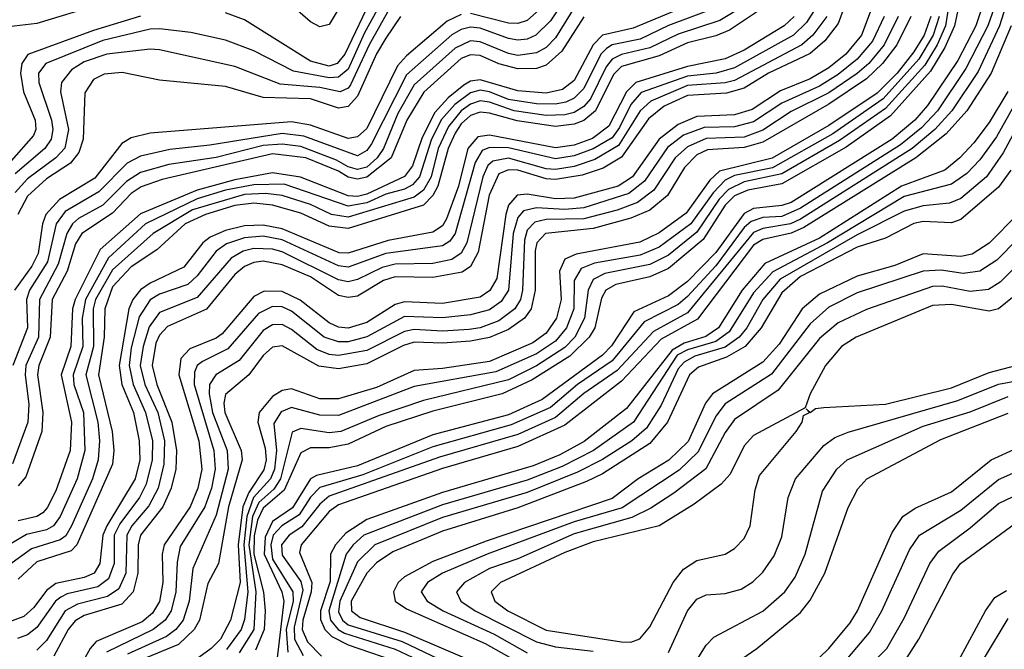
# Model space of a CAD drawing. Header units: inches. Extents: x 501365 to 657855, y 482276 to 547543.
# Tile 614 of 656: x 602593 to 604682, y 511548 to 512883. Entities that reach past the tile are written whole.
import ezdxf

# ---------------------------------------------------------------- set-up
doc = ezdxf.new("R2010")
doc.units = ezdxf.units.IN
doc.header["$MEASUREMENT"] = 0
doc.layers.add('A6501', color=7, linetype='Continuous')

msp = doc.modelspace()

# ---------------------------------------------------------------- linework, layer by layer
at = {"layer": 'A6501', "color": 5}
for points, elevation in [([(603316.5, 512983.5), (603250, 512872.7), (603230, 512867.8), (603210, 512878.7), (603090, 512984)], 3680), ([(603770, 512957), (603719.6, 512880.4), (603688.4, 512850), (603670, 512841.8), (603650, 512839.8), (603630, 512842.9), (603570, 512864.9), (603550, 512867), (603530, 512862.5), (603510, 512851), (603414, 512766), (603339.9, 512620.1), (603330, 512605.9), (603310, 512594.7), (603196.4, 512636.4), (603150, 512641.9), (602996.7, 512616.7), (602912.2, 512607.7), (602850, 512593.4), (602821.3, 512578.7), (602761.6, 512518.4), (602690, 512476.2), (602670.8, 512450), (602652.1, 512370), (602614.5, 512310), (602607.8, 512290), (602609.9, 512230), (602578.7, 512150)], 3840), ([(603367.4, 512932.6), (603324.7, 512855.3), (603290, 512778.1), (603270, 512760.9), (603250, 512759.5), (603174.1, 512774.1), (603090, 512817.2), (603030, 512839.3), (602956.2, 512856.2), (602890, 512863.5), (602870, 512862.9), (602770, 512838.6), (602649.1, 512790), (602633.6, 512770), (602633.8, 512750), (602661, 512670), (602663.7, 512650), (602660.2, 512630), (602646.6, 512610), (602583.7, 512556.3)], 3740), ([(603343.6, 512936.4), (603283.2, 512810), (603266.7, 512790), (603250, 512784.7), (603210, 512795.3), (603070, 512882.6), (603030, 512897.9)], 3720), ([(604130, 512912.3), (604078.6, 512881.4), (603990, 512852.7), (603930, 512823.3), (603870, 512809.4), (603850, 512799.6), (603837.2, 512782.8), (603804.5, 512715.5), (603790, 512698.7), (603770, 512686.5), (603750, 512681.2), (603710, 512679.9), (603642.1, 512690), (603590, 512708), (603570, 512710.9), (603550, 512704.1), (603530, 512689.6), (603503.1, 512656.9), (603481.4, 512610), (603466.3, 512550), (603450, 512521.6), (603430, 512506.9), (603290, 512464.1), (603254.6, 512470), (603210, 512491.1), (603150, 512510.2), (603114.7, 512514.7), (603070, 512512.4), (602960.3, 512479.7), (602876.6, 512430), (602790, 512352.5), (602754.5, 512290), (602749.5, 512270), (602750.3, 512190), (602733.6, 512130), (602759.1, 512030), (602762.7, 511990), (602760.2, 511950), (602747.6, 511910), (602703.1, 511810), (602691.3, 511788.7), (602679.6, 511780.4), (602618.4, 511761.6), (602570, 511726.2)], 3960), ([(604036.1, 512923.9), (603894.9, 512865.1), (603830, 512850), (603809.9, 512830.1), (603770, 512753.8), (603744.9, 512735.1), (603710, 512727.6), (603650, 512731.9), (603570, 512755.7), (603550, 512752.6), (603535.8, 512744.2), (603502.7, 512717.3), (603473.9, 512686.1), (603446.9, 512633.1), (603426.8, 512573.2), (603410, 512550.8), (603330, 512513.1), (603310, 512508.1), (603290, 512509.8), (603189.2, 512549.2), (603130, 512558.2), (603050, 512543.9), (602970, 512521.8), (602850, 512471.2), (602764, 512396), (602711.2, 512290), (602705.4, 512270), (602701.8, 512190), (602681.1, 512130), (602703.4, 512030), (602700.6, 511970), (602670, 511884.3), (602652, 511848), (602642.3, 511837.7), (602630, 511829.6), (602590, 511820.7)], 3920), ([(604344.6, 512915.4), (604330, 512875.1), (604301.5, 512838.5), (604270, 512811.2), (604181.7, 512770), (604130, 512737.6), (604092.9, 512727.1), (604010, 512722.3), (603960.6, 512699.4), (603927, 512673), (603870, 512591.5), (603831.4, 512568.6), (603786.9, 512553.1), (603730, 512544.5), (603710, 512545.8), (603650, 512564), (603630, 512565), (603610, 512556.3), (603589.3, 512510.7), (603565.7, 512390), (603550, 512359.7), (603532.1, 512347.9), (603470, 512336.6), (603390, 512337.8), (603365.5, 512330), (603310, 512296.9), (603290, 512294.3), (603270, 512298.7), (603210, 512337.8), (603150, 512363.3), (603110, 512370.8), (603090, 512368.3), (603070, 512359.5), (603050, 512343.2), (602990, 512269.6), (602907.3, 512232.7), (602890, 512214.4), (602882.4, 512197.6), (602874.4, 512150), (602884.2, 512110), (602916.1, 512030), (602926.3, 511970), (602924.3, 511930), (602914.9, 511890), (602896.9, 511850), (602849.5, 511790), (602844.6, 511770), (602844.2, 511710), (602834.3, 511670), (602810, 511644.1), (602730, 511619.8), (602711.2, 511608.8), (602696.1, 511590), (602666.1, 511533.9)], 4080), ([(602850, 512890.7), (602750, 512859.8), (602611, 512809), (602597.6, 512790), (602595, 512770), (602601.2, 512730), (602625.9, 512670), (602627.6, 512650), (602622.8, 512637.2), (602527.3, 512530)], 3720), ([(604070, 512908.2), (603970, 512871), (603910, 512841.9), (603850.1, 512829.9), (603837.9, 512822.1), (603826.2, 512810), (603790, 512737.3), (603770, 512716.7), (603751.9, 512708.1), (603730, 512703.7), (603690, 512704.4), (603630, 512713.7), (603589.8, 512730.2), (603570, 512733.5), (603550, 512728), (603516.8, 512703.2), (603488.5, 512671.5), (603467, 512630), (603441.3, 512550), (603427, 512533), (603410, 512523.9), (603370, 512513.1), (603330, 512494.5), (603290, 512487.7), (603154.3, 512534.3), (603090, 512533.3), (603030, 512521.8), (602970, 512503.1), (602860.5, 512450), (602781.9, 512378.1), (602733, 512290), (602725.9, 512250), (602727, 512190), (602706.5, 512130), (602708.4, 512110), (602728.6, 512050), (602731.7, 511970), (602715.1, 511910), (602679.6, 511830), (602665.4, 511810), (602650, 511801.7), (602608, 511792), (602550, 511757.6)], 3940), ([(602730, 512905.3), (602630, 512875.1), (602570, 512867.7)], 3680), ([(603770.3, 512909.7), (603730, 512844.4), (603710, 512824.4), (603690, 512812.5), (603650, 512807.2), (603630, 512811.2), (603570, 512836.3), (603550, 512838.2), (603517.1, 512822.9), (603430, 512744.7), (603395.9, 512684.1), (603364.9, 512610), (603351.8, 512590), (603330, 512570.5), (603310, 512565.8), (603290, 512571.2), (603265.3, 512585.3), (603190, 512614.3), (603150, 512619.5), (603110, 512616.1), (603010, 512590.8), (602910, 512576.1), (602850, 512559.1), (602820.2, 512539.8), (602770, 512490), (602718.3, 512461.7), (602705.2, 512450), (602693.4, 512430), (602675.1, 512364.9), (602635.5, 512290), (602633, 512210), (602606.7, 512150), (602605.1, 512130), (602612.7, 512067.3), (602610.4, 512030), (602578.2, 511941.8)], 3860), ([(603530, 512894.4), (603500.3, 512879.7), (603413.8, 512806.2), (603395.1, 512784.9), (603330, 512652.3), (603310, 512634.4), (603290, 512631.2), (603210, 512659.5), (603170, 512666.8), (602870, 512642.7), (602830, 512632.7), (602810, 512620.7), (602752.6, 512547.4), (602677.9, 512502.1), (602649.1, 512470), (602641.7, 512450), (602632.6, 512387.4), (602619.4, 512360.6), (602582.5, 512310)], 3820), ([(603380, 512910), (603335.1, 512830), (603294.9, 512745.1), (603290, 512737.6), (603273.1, 512730), (603230, 512739.6), (603146.1, 512746.1), (603050, 512783.8), (602890, 512819.4), (602870, 512820.7), (602778.3, 512810), (602730, 512793.8), (602703.4, 512776.5), (602682.2, 512750), (602680, 512730), (602697, 512650), (602689, 512611), (602670, 512590), (602610, 512545.5), (602583.5, 512516.5)], 3760), ([(604283.6, 512910), (604262.8, 512877.2), (604235, 512850), (604110, 512781.3), (604070.8, 512770), (604010, 512763.1), (603911.5, 512728.5), (603890, 512703.5), (603865.8, 512654.2), (603850, 512632.5), (603810, 512609.1), (603770, 512594.7), (603730, 512587.8), (603630, 512611.2), (603590, 512612.3), (603574.2, 512605.8), (603559.6, 512580.4), (603517.4, 512430), (603506.2, 512413.8), (603490, 512403.4), (603370, 512387.7), (603290, 512358.7), (603270, 512361), (603150, 512416.4), (603110, 512424.4), (603070, 512420.8), (603032, 512408), (603010, 512392.3), (602970, 512340.1), (602950, 512321.5), (602890, 512300.9), (602870, 512289.1), (602846.9, 512253.1), (602830, 512187.7), (602825.4, 512150), (602833.9, 512110), (602860.5, 512050), (602874.8, 511990), (602874.3, 511950), (602861.5, 511898.5), (602847.9, 511870), (602806, 511814), (602793.5, 511790), (602793.6, 511730), (602782.1, 511697.9), (602759, 511681), (602694, 511666), (602680.9, 511659.1), (602669.1, 511650), (602630, 511594.7), (602610, 511578.7), (602589, 511571)], 4040), ([(604171, 512909), (604099.2, 512860.8), (604070, 512848.6), (604010, 512833.9), (603950, 512806.2), (603870, 512783.8), (603853.1, 512766.9), (603815.2, 512690), (603790, 512669.5), (603770, 512661.6), (603730, 512656.6), (603648.8, 512668.8), (603590, 512685), (603570, 512687.3), (603550, 512680.2), (603530, 512662.1), (603517.2, 512642.8), (603502.5, 512610), (603480.2, 512530), (603469.9, 512510), (603450, 512489.7), (603290, 512440.3), (603250, 512445.2), (603190, 512472.8), (603130, 512490), (603090, 512494), (603050, 512489.3), (602987.5, 512470), (602944.7, 512450), (602884.5, 512395.5), (602830, 512359.4), (602790, 512316.9), (602773.7, 512270), (602772.9, 512210), (602760.4, 512130), (602789.3, 512010), (602792.8, 511970), (602790, 511941), (602714.7, 511770), (602702.9, 511757.1), (602630, 511733.6), (602590, 511696.7)], 3980), ([(604402.1, 512910), (604379.2, 512850), (604345.7, 512810), (604310, 512781.1), (604270, 512757.6), (604207.6, 512732.4), (604147.1, 512692.9), (604110, 512681.5), (604030, 512677.6), (603990, 512660.9), (603949.9, 512630.1), (603893.4, 512550), (603863.1, 512530), (603770, 512504.6), (603730, 512503.3), (603670, 512513), (603648.7, 512511.3), (603630.6, 512490), (603624.4, 512470), (603605.4, 512334.6), (603591.1, 512308.9), (603570, 512295.1), (603490, 512281.7), (603410, 512284.7), (603390, 512279.1), (603330, 512240.8), (603290, 512229.2), (603270, 512231.5), (603250, 512240.2), (603188.4, 512288.4), (603150, 512306.9), (603112.3, 512307.7), (603090, 512296.3), (603022.6, 512217.4), (603010, 512208), (602954.6, 512185.4), (602935.3, 512164.7), (602931.1, 512130), (602973.6, 511990), (602979.8, 511930), (602971.5, 511890), (602955.1, 511850), (602899.9, 511770), (602895.9, 511750), (602896.8, 511690), (602890, 511649.9), (602875, 511625), (602853.4, 511606.6), (602755.4, 511564.6), (602743, 511550), (602709.9, 511490.1)], 4120), ([(604563.8, 512910), (604557.2, 512870), (604539.5, 512830), (604513.3, 512786.8), (604430, 512695.1), (604332.8, 512627.2), (604210, 512556.6), (604130, 512539.1), (604096.9, 512523.1), (604077.5, 512502.5), (604030, 512432.3), (603970, 512384), (603930, 512363.9), (603834.6, 512345.3), (603810, 512332.5), (603799.2, 512310), (603791.8, 512250), (603770.9, 512210), (603750, 512187.9), (603690, 512149), (603630, 512119.5), (603450, 512076.1), (603355.8, 512044.2), (603274.4, 512010), (603250, 512007.3), (603190, 512016.5), (603171.2, 512008.8), (603146.7, 511910), (603132.4, 511887.6), (603100.8, 511859.2), (603087.3, 511830), (603079.2, 511770), (603094.2, 511670), (603090.2, 511590), (603059, 511541)], 4260), ([(604583.4, 512903.4), (604576.2, 512870), (604555.8, 512824.2), (604525.9, 512774.1), (604440.8, 512679.2), (604347, 512613), (604210, 512535.1), (604138.4, 512521.6), (604110, 512509.7), (604090.3, 512489.7), (604043.1, 512416.9), (603970, 512355.6), (603930, 512338), (603858.2, 512321.8), (603837, 512310), (603827.4, 512292.6), (603813.2, 512230), (603801.4, 512210), (603760.2, 512170), (603680.4, 512119.6), (603617.1, 512090), (603470, 512053), (603370, 512020.9), (603290, 511983), (603250, 511975.2), (603210, 511975.2), (603190, 511965.1), (603154.1, 511885.9), (603110, 511847.3), (603098.2, 511821.8), (603090.9, 511789.1), (603090.1, 511750.1), (603110.5, 511669.4), (603114.3, 511630), (603111.7, 511590), (603093.4, 511546.6)], 4280), ([(604635, 512910), (604621.5, 512870), (604583.8, 512796.2), (604519.1, 512700.9), (604492.2, 512670), (604444.4, 512630), (604230, 512495.8), (604210, 512488.8), (604150, 512482.6), (604130, 512472.3), (604070, 512389.4), (604010, 512328.1), (603970, 512297.9), (603896.1, 512263.9), (603848.5, 512191.5), (603830, 512171.9), (603702, 512078), (603630, 512045.6), (603470, 512002.9), (603310, 511937.4), (603223.1, 511916.9), (603210, 511910), (603172.1, 511847.9), (603130, 511819.3), (603113.9, 511786.1), (603111.9, 511750), (603149.4, 511670), (603153.9, 511650), (603139.3, 511530)], 4320), ([(604661, 512910), (604647, 512870), (604600.4, 512779.6), (604540.3, 512690), (604506.4, 512653.6), (604462.2, 512617.8), (604250, 512483.3), (604210, 512466.1), (604170, 512463.9), (604144.9, 512455.1), (604130, 512442.4), (604070, 512361.2), (604010, 512296.2), (603990, 512279.1), (603917.8, 512242.2), (603850, 512159.5), (603776.6, 512110), (603719.2, 512060.8), (603636.1, 512023.9), (603470, 511977.3), (603321.6, 511918.4), (603230, 511891.3), (603210, 511870.6), (603186.6, 511833.4), (603149.4, 511810), (603131, 511790), (603125.9, 511770), (603130, 511739.6), (603173, 511670), (603173.6, 511650), (603159, 511590), (603162.2, 511542.2)], 4340), ([(604684.4, 512910), (604672.1, 512870), (604626.8, 512773.2), (604571.1, 512690), (604535, 512650), (604486.6, 512610), (604250, 512459.9), (604228.6, 512450), (604170, 512440.7), (604150, 512432.2), (604010, 512261.3), (603938.2, 512221.8), (603860.8, 512139.2), (603790, 512090.4), (603730, 512039.6), (603650, 512003.9), (603484.3, 511955.7), (603250, 511872.9), (603230, 511856.1), (603191.8, 511808.2), (603164.8, 511790), (603148.6, 511770), (603150, 511748), (603190, 511691.7), (603193.9, 511673.9), (603175.4, 511595.4), (603176.5, 511570), (603194.9, 511534.9)], 4360), ([(603702.7, 512910), (603670, 512881.2), (603650, 512875.2), (603630, 512875.6), (603550, 512896.2)], 3820), ([(604236.6, 512890), (604215.1, 512870), (604130, 512818.1), (604090, 512800.4), (604010, 512783.7), (603900.6, 512750), (603880.6, 512730), (603843, 512657), (603808.6, 512631.4), (603770, 512617.1), (603730, 512611.2), (603590, 512638.2), (603565.2, 512634.8), (603544.4, 512610), (603524.3, 512530), (603499.1, 512460.9), (603490, 512445.9), (603470, 512432.4), (603374.9, 512414.9), (603290, 512388.1), (603271.3, 512388.7), (603150, 512439.4), (603110, 512447.8), (603070, 512446.1), (603030, 512436.2), (602997.8, 512422.2), (602982, 512410), (602941.5, 512358.5), (602870, 512324.8), (602850, 512310.1), (602833.6, 512290), (602825, 512270), (602804.1, 512150), (602810.1, 512110), (602834.5, 512050), (602847.2, 511990), (602848.2, 511950), (602838.5, 511910), (602778.3, 511810), (602769.7, 511790), (602763.5, 511730), (602751.1, 511710), (602730, 511700.5), (602670, 511687.7), (602650, 511672.7), (602623.2, 511636.8), (602602.1, 511617.9), (602570, 511605.8)], 4020), ([(603401, 512890), (603370, 512844), (603350, 512810.7), (603310, 512720.7), (603290, 512699), (603270, 512695.6), (603210, 512715.5), (603110, 512717.9), (603030, 512741.6), (602890, 512754.9), (602811.1, 512771.1), (602772.3, 512767.7), (602750, 512756.6), (602731.9, 512728.1), (602728.2, 512630), (602718.8, 512601.2), (602701.2, 512578.8), (602650, 512545.9), (602610, 512508.6), (602589.4, 512470)], 3780), ([(603790, 512888.8), (603743.8, 512816.2), (603710, 512786.4), (603690, 512779.9), (603650, 512779.2), (603610, 512789.8), (603570, 512807), (603550, 512808.8), (603530, 512800.7), (603450.5, 512729.5), (603414.8, 512670), (603381.5, 512590), (603330, 512548.9), (603310, 512544.8), (603290, 512549), (603270, 512561.8), (603200.4, 512590), (603130, 512598.6), (602895.4, 512544.6), (602851.1, 512528.9), (602830, 512514.9), (602790, 512473.2), (602725.1, 512430), (602712, 512408), (602694.1, 512350), (602662.1, 512290), (602658.1, 512210), (602633.8, 512150), (602630.9, 512130), (602642.8, 512050), (602640.5, 512010), (602606.4, 511913.6), (602590, 511895)], 3880), ([(604305.4, 512890), (604275.8, 512850), (604252.5, 512830), (604110, 512754.3), (604090, 512748.9), (604010, 512743.3), (603932.2, 512710), (603910, 512690), (603863.7, 512616.3), (603813.5, 512586.5), (603770, 512571.7), (603730, 512565.3), (603710, 512566.7), (603630, 512589.7), (603596.8, 512583.2), (603586.2, 512573.8), (603576.2, 512550), (603542.3, 512410), (603530, 512387.8), (603510, 512374.5), (603470, 512366.2), (603390, 512364.7), (603362.3, 512357.7), (603310, 512332.1), (603290, 512327.5), (603270, 512331.3), (603150, 512390.8), (603130, 512396.9), (603090, 512397.8), (603067.7, 512392.3), (603042.2, 512377.8), (602970, 512294.1), (602890, 512262), (602868.3, 512231.7), (602855.1, 512190), (602848.9, 512150), (602859.1, 512110), (602886.1, 512050), (602900.3, 511990), (602899, 511941), (602886.9, 511890), (602867.4, 511852.6), (602831.4, 511810), (602820.7, 511790), (602818.3, 511710), (602803.6, 511676.4), (602779.5, 511660.5), (602716.1, 511643.9), (602690, 511630), (602650, 511566.7), (602630, 511546.5)], 4060), ([(604427, 512890), (604402.3, 512837.7), (604370, 512799.4), (604330, 512767.2), (604290, 512742), (604210, 512705.9), (604150, 512666.2), (604110, 512655.8), (604045.4, 512654.6), (604001.9, 512638.1), (603967.7, 512612.3), (603919.2, 512540.9), (603885.6, 512514.4), (603790, 512484.4), (603750, 512481), (603690, 512484.3), (603662.4, 512477.6), (603650, 512463.4), (603640.4, 512430), (603630.2, 512310), (603614.6, 512285.4), (603590, 512267.9), (603550, 512257.6), (603490, 512250.9), (603410, 512253.5), (603330, 512210.4), (603290, 512199.8), (603270, 512200), (603239.6, 512210), (603170, 512265.1), (603150, 512274), (603130, 512275.2), (603099.8, 512260.2), (603034.7, 512185.3), (602981.3, 512158.7), (602969.8, 512150), (602964.1, 512135.9), (602963.5, 512110), (603005.1, 511970), (603007.9, 511930), (603000.2, 511890), (602986.1, 511850), (602933.5, 511766.5), (602927.3, 511732.7), (602924.8, 511670), (602914.8, 511630), (602901.9, 511610), (602876.5, 511590), (602777.5, 511542.5)], 4140), ([(604456.8, 512890), (604427.5, 512830), (604394.9, 512790), (604370, 512769), (604310, 512728.2), (604230, 512688.3), (604170, 512649.1), (604130, 512633.9), (604050, 512631.2), (604010, 512613.7), (603983.9, 512590), (603938.6, 512521.4), (603904.3, 512495.7), (603861, 512479), (603790, 512460.8), (603710, 512459.2), (603686.1, 512453.9), (603670, 512436.8), (603664, 512416), (603660, 512310), (603655.5, 512290), (603643.5, 512270), (603610, 512244.9), (603570.1, 512230), (603546.6, 512226.6), (603490, 512222.6), (603430, 512226.6), (603410, 512221.8), (603330, 512181.9), (603270, 512171.4), (603250, 512173.5), (603223.6, 512183.6), (603170, 512226), (603150, 512236.6), (603130, 512236), (603110, 512224.2), (603059.2, 512160.8), (603009.5, 512130.5), (602996.4, 512110), (602995.4, 512090), (603002.6, 512050), (603033.7, 511970), (603035.4, 511930), (603010, 511832.7), (602960.5, 511719.5), (602952.9, 511650), (602939.9, 511610), (602924.6, 511590), (602904.7, 511575.3), (602821.8, 511538.2)], 4160), ([(604484, 512890), (604454.1, 512830), (604424, 512790), (604390, 512757.8), (604310, 512704.3), (604170, 512623.5), (604130, 512611.8), (604052.7, 512607.3), (604030, 512596.5), (604003.8, 512570), (603967.7, 512510), (603930, 512479.3), (603890, 512462), (603810, 512440.2), (603708.6, 512430), (603690.8, 512410), (603686.7, 512393.3), (603686.9, 512310), (603678.3, 512270), (603664.2, 512250), (603630, 512226.2), (603590, 512209.2), (603550, 512201.7), (603490, 512197.1), (603430, 512199.2), (603407.3, 512192.7), (603330, 512153.3), (603270, 512142.9), (603228.3, 512148.3), (603150, 512191.6), (603130, 512189.1), (603110, 512171.1), (603079.7, 512130), (603030, 512088.4), (603026.2, 512070), (603028.4, 512050), (603063.3, 511970), (603065.2, 511950), (603036.6, 511850), (603015.4, 511730), (602992.4, 511687.6), (602975, 511610), (602963.6, 511590), (602930, 511558.5), (602850, 511525)], 4180), ([(604526.3, 512890), (604511.8, 512850), (604490, 512814.6), (604454.8, 512770), (604412.4, 512727.6), (604310, 512658.9), (604190, 512589.5), (604078.3, 512561.7), (604057.3, 512542.7), (604007.2, 512472.8), (603950, 512431.2), (603908.8, 512411.2), (603773.7, 512386.3), (603750, 512375.6), (603738.3, 512350), (603742.3, 512290), (603732.2, 512250), (603710, 512218.4), (603681.8, 512198.2), (603590, 512158.4), (603490, 512143.5), (603430, 512139.6), (603350, 512103.3), (603270, 512079.5), (603230, 512079.5), (603170, 512100.3), (603150, 512097.1), (603130, 512083.9), (603101.2, 512050), (603098.7, 512030), (603114.4, 511974.4), (603116, 511950), (603111.5, 511928.5), (603079.4, 511880.6), (603066.7, 511850), (603057, 511770), (603060.9, 511690), (603040.6, 511610), (603019.2, 511570), (602999.7, 511550), (602950, 511514.1)], 4220), ([(604544.1, 512890), (604530.9, 512850), (604500.7, 512799.3), (604425, 512715), (604318.6, 512641.4), (604190.7, 512569.3), (604110, 512552.6), (604090, 512542.7), (604064.2, 512515.8), (604016.8, 512450), (603950, 512400.6), (603910, 512383.9), (603813, 512367), (603784.6, 512355.4), (603769.6, 512330.4), (603768.6, 512270), (603753.3, 512230), (603730, 512201.2), (603690, 512174.4), (603603.4, 512136.6), (603430, 512105.5), (603270, 512044.1), (603230, 512044.7), (603170, 512060.6), (603148, 512052), (603132.7, 512027.3), (603138, 511970), (603133.9, 511930), (603125.7, 511910), (603089.6, 511870.4), (603075.6, 511830), (603069, 511770), (603077.2, 511670), (603070, 511611.2), (603063.1, 511590), (603032.4, 511547.6)], 4240), ([(604696.7, 512870), (604654.4, 512770), (604602.7, 512690), (604558.9, 512641.1), (604494.3, 512590), (604257.2, 512442.8), (604230, 512430.5), (604170, 512417), (604150, 512404.9), (604031.6, 512248.4), (603954.2, 512205.8), (603870, 512117), (603750, 512023.6), (603650, 511977.9), (603490, 511931.7), (603270, 511854.9), (603250, 511840.2), (603190.4, 511770), (603186.7, 511753.3), (603213, 511690), (603212, 511670), (603193.8, 511610), (603192.5, 511590), (603203.8, 511563.8), (603233.8, 511533.8)], 4380), ([(604689.3, 512730.7), (604650, 512665), (604617.8, 512622.2), (604588.1, 512590), (604556, 512564), (604463.7, 512530), (604290, 512420.2), (604174, 512366), (604126.2, 512310), (604075.7, 512230), (604048.8, 512211.2), (604003, 512197), (603977.4, 512182.6), (603881, 512059), (603790.9, 511989.1), (603739.2, 511960.8), (603682.6, 511937.4), (603490, 511880.7), (603330, 511823.6), (603285.6, 511794.4), (603263.2, 511770), (603252.8, 511750), (603251.7, 511691.7), (603231.5, 511630), (603231.2, 511611.2), (603240.6, 511590), (603255.7, 511575.7), (603290, 511558), (603410, 511516.7)], 4420), ([(604735.6, 512704.4), (604679.5, 512600.5), (604644.1, 512550), (604590, 512504.1), (604565.8, 512494.2), (604510, 512488.7), (604470, 512477.3), (604370, 512426.8), (604206.9, 512333.1), (604169.6, 512290), (604135.9, 512230), (604120, 512210), (604090, 512189.1), (604025.6, 512170), (604002.8, 512157.3), (603990, 512142.9), (603954.3, 512065.7), (603923.2, 512016.8), (603892, 511990), (603830, 511950.7), (603776.4, 511923.6), (603670, 511880.8), (603490, 511827.4), (603346.6, 511770), (603310, 511733.9), (603272.3, 511650), (603270, 511627.7), (603277.9, 511610), (603290, 511600.1), (603404.8, 511564.8), (603513.3, 511513.3)], 4460), ([(604701.3, 512698.7), (604665.3, 512634.7), (604630, 512586.1), (604602.6, 512557.3), (604570, 512534.2), (604470, 512508.3), (604307.3, 512410), (604191.2, 512348.8), (604150, 512304.1), (604098.4, 512221.6), (604070, 512201), (604010, 512183.5), (603987.9, 512172.1), (603895.5, 512030), (603810.6, 511970), (603743.9, 511936.1), (603670, 511906.7), (603490, 511854.5), (603323.6, 511790), (603300.6, 511770), (603286, 511750), (603249.5, 511630), (603252.9, 511610), (603268.7, 511590), (603282.2, 511582.2), (603390, 511548.9), (603510, 511491.7)], 4440), ([(604695.7, 512564.3), (604670, 512527.7), (604590, 512459.2), (604570, 512452.7), (604510, 512455.5), (604490, 512451.2), (604430, 512419.9), (604370, 512400.9), (604250, 512338.5), (604210, 512304.2), (604166.2, 512230), (604132.1, 512190), (604092.7, 512167.3), (604033.7, 512146.3), (604014.2, 512130), (603967.3, 512030), (603930, 511984.8), (603830, 511920.2), (603795.8, 511904.2), (603650, 511848.1), (603490, 511799), (603385.1, 511754.9), (603350, 511731.7), (603330, 511710), (603296.9, 511650), (603297.3, 511630), (603315.4, 511615.4), (603410, 511584.7), (603590, 511507.3)], 4480), ([(604710, 512470), (604650, 512409.2), (604613.8, 512386.2), (604590, 512380.9), (604510, 512386.5), (604450, 512361.6), (604370, 512339.5), (604290, 512301), (604253.3, 512270), (604204.5, 512195.5), (604170, 512156.8), (604062.9, 512090), (604048, 512070), (604011.4, 511988.6), (603970.7, 511949.3), (603905.5, 511910), (603850, 511867.8), (603582.8, 511777.2), (603470, 511734.1), (603410, 511701.8), (603396.3, 511690), (603386.1, 511670), (603390.1, 511650), (603414.1, 511634.1), (603580.6, 511560.6), (603671.2, 511510)], 4520), ([(604710, 512417.9), (604666.6, 512373.4), (604630, 512349.7), (604594.9, 512345.1), (604548, 512352), (604510, 512350), (604370, 512303.8), (604310, 512273.6), (604270, 512238.3), (604188.5, 512131.5), (604090, 512068.7), (604070, 512042.8), (604032.9, 511967.1), (603992.2, 511927.8), (603871.8, 511848.2), (603770, 511818.5), (603585.1, 511750), (603490, 511710), (603458.5, 511690), (603445.2, 511670), (603457.9, 511650), (603491.8, 511630), (603600.1, 511580.1), (603670, 511541.1)], 4540), ([(604716.5, 512370), (604673.4, 512326.6), (604648.9, 512311.1), (604610, 512306.8), (604550, 512318.2), (604530, 512317.2), (604390, 512268.5), (604330, 512240.4), (604290, 512207.3), (604202.6, 512097.4), (604110, 512035.2), (604090, 512007.7), (604049.1, 511930.9), (603981, 511879), (603932.4, 511847.6), (603892, 511828), (603770, 511793.3), (603650, 511740.4), (603590, 511719.6), (603537, 511690), (603520.3, 511670), (603529, 511650), (603559.5, 511630), (603690, 511564.2), (603730, 511553.7), (603810, 511544.1)], 4560), ([(604703.4, 512296.6), (604670, 512270.2), (604650, 512264.8), (604570, 512279.2), (604530, 512277.1), (604367.6, 512210), (604336.9, 512190), (604303, 512150), (604270.2, 512090), (604260, 512060), (604150, 512001.2), (604130, 511979.5), (604100.3, 511919.7), (604081.5, 511898.5), (604024.1, 511855.9), (603949.7, 511810.3), (603810, 511776.2), (603750, 511753.8), (603613.2, 511690), (603593.6, 511670), (603601.2, 511650), (603629.1, 511630), (603710, 511588.6), (603870, 511563.8), (603890, 511563.7), (603909.2, 511570.8), (603930, 511595.7), (603979.5, 511690), (604001.6, 511718.4), (604030, 511736.2), (604090.2, 511749.8), (604110, 511761.7), (604130, 511783.2), (604142.8, 511810), (604153.7, 511886.3), (604162.9, 511917.1), (604240.9, 512010), (604253.6, 512030), (604256, 512044), (604269.2, 512050), (604262, 512058), (604270, 512050.6), (604281.4, 512058.6), (604299.2, 512060.8), (604430, 512067.9), (604570, 512102.8), (604650, 512135.2), (604750, 512161.3)], 4580), ([(603970, 511541.5), (604009.9, 511630), (604030, 511654.6), (604050, 511663.7), (604090, 511666.5), (604123.9, 511676.1), (604148.8, 511691.2), (604170, 511711.8), (604193.6, 511746.4), (604210, 511786.5), (604223.4, 511870), (604238.9, 511910), (604299.3, 511980.7), (604322.6, 511997.4), (604351.2, 512008.8), (604583.8, 512076.1), (604670, 512110.2), (604750, 512125.2)], 4560), ([(604020.3, 511510), (604050, 511557.2), (604066, 511574), (604170, 511628.8), (604216.6, 511670), (604238.5, 511701.5), (604259.5, 511750), (604296.7, 511883.3), (604327.2, 511930), (604349, 511950), (604510, 512021), (604610, 512051.4), (604690, 512084.3)], 4540), ([(604093.7, 511506.3), (604157.1, 511550), (604250, 511626.2), (604270, 511652.5), (604301.3, 511710), (604350.8, 511849.2), (604371.7, 511888.3), (604390.2, 511909.8), (604547.2, 511992.8), (604690, 512049.1)], 4520), ([(604190, 511434.4), (604309.8, 511550.2), (604355.3, 511604.7), (604370.5, 511630), (604444.4, 511795.6), (604467.1, 511830), (604492.7, 511847.3), (604570, 511881.9), (604654.6, 511950), (604710, 511975.4)], 4480), ([(604350, 511529.4), (604396.3, 511583.7), (604422.5, 511630), (604480.9, 511759.1), (604502.1, 511790), (604590, 511843.2), (604670, 511908.3), (604770, 511952.7)], 4460), ([(604314.5, 511430), (604432.9, 511550), (604470, 511614.6), (604524.5, 511730), (604543.4, 511756.6), (604610, 511805.7), (604670, 511857.5), (604790, 511914.4)], 4440), ([(604473.5, 511526.5), (604501.1, 511570), (604572.6, 511707.4), (604588.9, 511730), (604716.4, 511823.6)], 4420), ([(604546.7, 511453.3), (604642, 511630), (604662.2, 511657.8), (604686.8, 511673.2)], 4380), ([(604640.1, 511530), (604690, 511613.5)], 4360)]:
    msp.add_lwpolyline(points, dxfattribs=dict(at, elevation=elevation))

doc.saveas('drawing.dxf')
